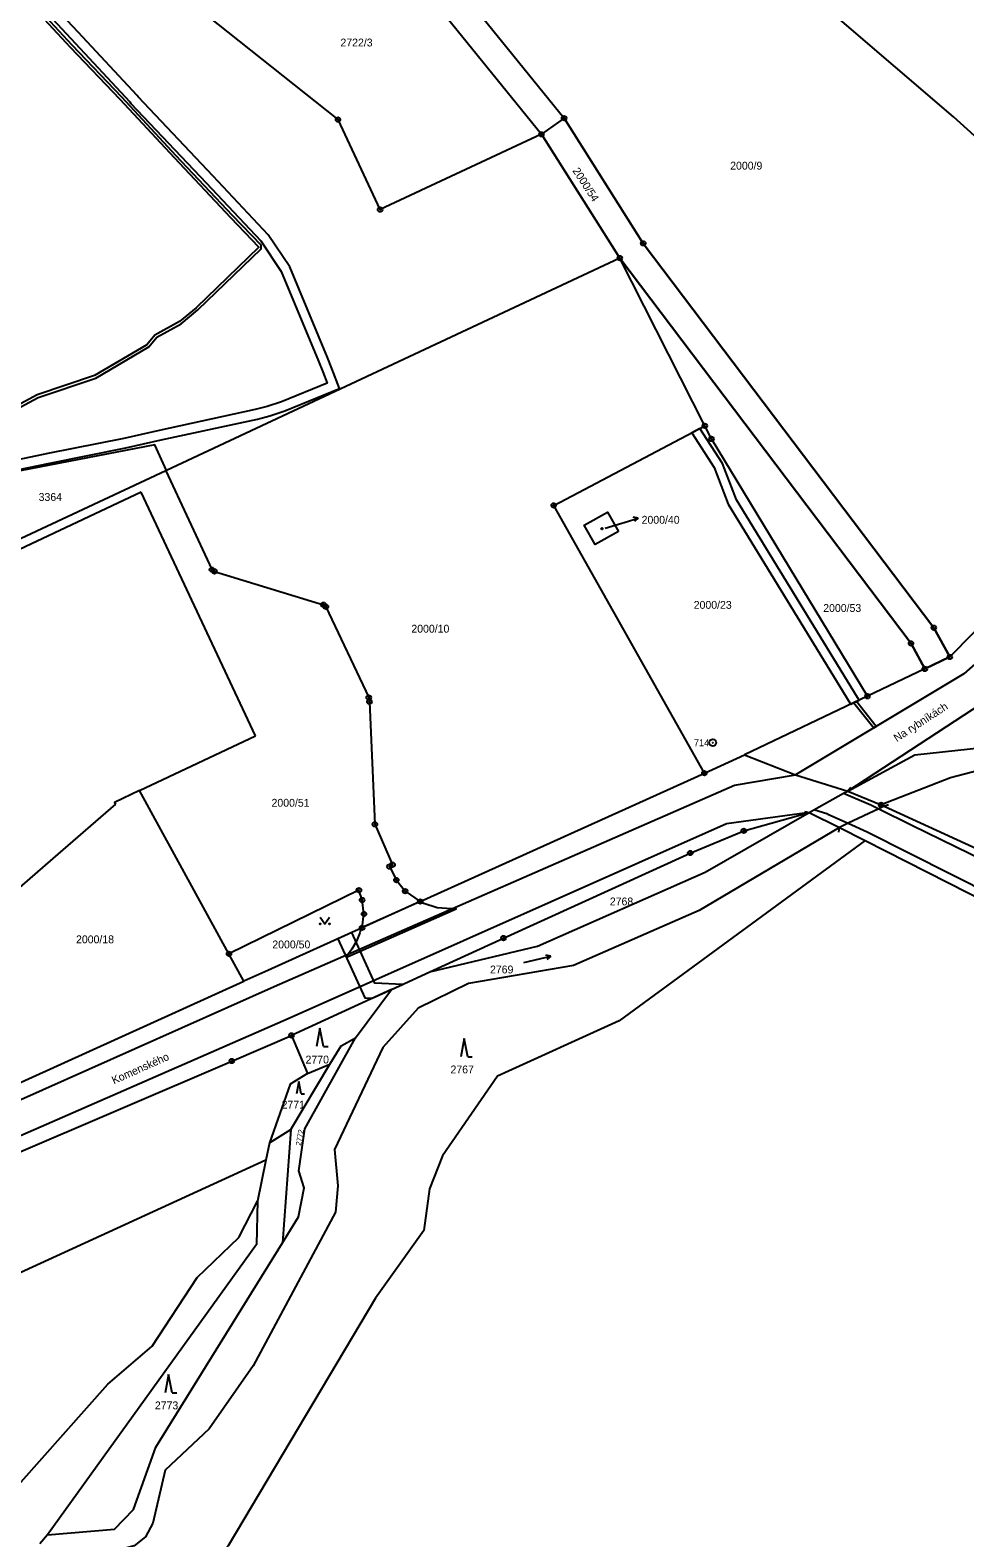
# Model space of a CAD drawing. Extents: x -504988 to -494607, y -1123820 to -1114018.
# Drawn here: x -496486.2 to -496283.9, y -1120850 to -1120523.7 of the extents above; entities that cross this region are included whole.
import ezdxf

# ---------------------------------------------------------------- set-up
doc = ezdxf.new("R2010")
doc.units = 0
for name, color, linetype in [('Hranice parcel', 7, 'Continuous'), ('Parcelní čísla', 7, 'Continuous'), ('Pop  PČ popisy', 7, 'Continuous'), ('Vnitřní kresba', 7, 'Continuous'), ('Věcná břemena k části', 7, 'Continuous'), ('Značky bodu BP', 7, 'Continuous'), ('Značky budov', 7, 'Continuous'), ('Značky kultur', 7, 'Continuous')]:
    doc.layers.add(name, color=color, linetype=linetype)

msp = doc.modelspace()

# ---------------------------------------------------------------- linework, layer by layer
at = {"layer": 'Hranice parcel'}
for p, q in [((-496358.58, -1120573), (-496375.53, -1120546.22)), ((-496358.58, -1120573), (-496456.63, -1120618.97)), ((-496340.18, -1120609.32), (-496358.58, -1120573)), ((-496295.58, -1120656.41), (-496358.58, -1120573)), ((-496456.8, -1120619.05), (-496491.46, -1120635.3)), ((-496456.63, -1120618.97), (-496456.8, -1120619.05)), ((-496462.13, -1120623.69), (-496499, -1120641.04)), ((-496437.42, -1120676.43), (-496462.13, -1120623.69)), ((-496290.64, -1120653.01), (-496287.18, -1120659.35)), ((-496292.6, -1120661.94), (-496295.58, -1120656.41)), ((-496287.18, -1120659.35), (-496292.6, -1120661.94)), ((-496269.09, -1120662.08), (-496309.27, -1120688.36)), ((-496292.6, -1120661.94), (-496305, -1120667.86)), ((-496305, -1120667.86), (-496331.6, -1120680.56)), ((-496462.47, -1120688.28), (-496437.42, -1120676.43)), ((-496340.29, -1120684.49), (-496331.6, -1120680.56)), ((-496331.6, -1120680.56), (-496320.55, -1120684.86)), ((-496401.75, -1120712.28), (-496340.29, -1120684.49)), ((-496320.55, -1120684.86), (-496309.27, -1120688.36)), ((-496443.14, -1120723.61), (-496462.47, -1120688.28)), ((-496309.27, -1120688.36), (-496302.03, -1120691.35)), ((-496317.61, -1120693), (-496311.08, -1120696.26)), ((-496311.08, -1120696.26), (-496305.51, -1120699.09)), ((-496415.03, -1120709.83), (-496443.14, -1120723.61)), ((-496401.75, -1120712.28), (-496414.34, -1120717.97)), ((-496414.34, -1120717.97), (-496434.72, -1120727.18)), ((-496439.9, -1120729.53), (-496443.14, -1120723.61)), ((-496434.72, -1120727.18), (-496439.9, -1120729.53)), ((-496407.96, -1120731.31), (-496399.68, -1120727.51)), ((-496499.4, -1120756.52), (-496439.9, -1120729.53)), ((-496407.96, -1120731.31), (-496429.62, -1120741.25)), ((-496415.75, -1120741.79), (-496407.96, -1120731.31)), ((-496429.62, -1120741.25), (-496426.16, -1120749.49)), ((-496429.75, -1120761.59), (-496421.29, -1120747.46)), ((-496426.16, -1120749.49), (-496421.29, -1120747.46)), ((-496434.39, -1120764.5), (-496429.75, -1120761.59)), ((-496429.75, -1120761.59), (-496431.56, -1120786.13)), ((-496434.39, -1120764.5), (-496435.15, -1120768.26)), ((-496435.15, -1120768.26), (-496568.75, -1120829.51)), ((-496435.15, -1120768.26), (-496436.96, -1120777.16)), ((-496441, -1120785.01), (-496436.96, -1120777.16)), ((-496436.96, -1120777.16), (-496437.22, -1120786.49)), ((-496437.22, -1120786.49), (-496482.37, -1120849.34)), ((-496482.37, -1120849.34), (-496484.07, -1120851.28))]:
    msp.add_line(p, q, dxfattribs=at)
for points in [[(-496375.53, -1120546.22), (-496410.44, -1120562.51), (-496419.55, -1120543.03), (-496509.5, -1120471.49), (-496587.21, -1120409.69)], [(-496264.3, -1120562.45), (-496286.42, -1120542.41), (-496385.76, -1120457.25), (-496390.57, -1120453.12)], [(-496417.17, -1120484.09), (-496399.34, -1120507.24), (-496370.64, -1120542.72), (-496353.51, -1120569.82), (-496290.64, -1120653.01)], [(-496432.85, -1120493.16), (-496403.36, -1120511.78), (-496375.53, -1120546.22)], [(-496249.85, -1120537.24), (-496256.46, -1120537.87), (-496259.71, -1120563.6), (-496265.92, -1120634.23), (-496270.88, -1120651.31), (-496284.12, -1120663.02), (-496320.55, -1120684.86)], [(-496287.18, -1120659.35), (-496277.18, -1120649.13), (-496272.29, -1120634.14), (-496264.3, -1120562.45)], [(-496340.29, -1120684.49), (-496372.89, -1120626.54), (-496340.18, -1120609.32)], [(-496305, -1120667.86), (-496338.74, -1120612.16), (-496340.18, -1120609.32)], [(-496456.63, -1120618.97), (-496459.21, -1120613.43), (-496490.16, -1120619.43), (-496501, -1120621.83)], [(-496456.8, -1120619.05), (-496446.82, -1120640.45), (-496446.29, -1120640.82), (-496422.68, -1120648.05), (-496422.16, -1120648.48), (-496412.9, -1120668.12), (-496412.76, -1120669.04), (-496411.57, -1120695.57), (-496407.74, -1120704.33), (-496408.4, -1120704.71), (-496406.93, -1120707.63), (-496405.02, -1120710.04), (-496401.75, -1120712.28)], [(-496358.88, -1120632.21), (-496363.91, -1120635.03), (-496366.28, -1120630.79), (-496361.25, -1120627.97), (-496358.88, -1120632.21)], [(-496220.42, -1120668.93), (-496230.05, -1120673.58), (-496243.32, -1120677.11), (-496256.35, -1120681.06), (-496259.78, -1120678.39), (-496287, -1120685.51), (-496302.03, -1120691.35)], [(-496309.27, -1120688.36), (-496294.78, -1120680.56), (-496252.83, -1120676)], [(-496462.47, -1120688.28), (-496467.94, -1120690.87), (-496467.67, -1120691.18)], [(-496317.61, -1120693), (-496316.63, -1120692.46), (-496310.15, -1120688.85), (-496309.27, -1120688.36)], [(-496467.67, -1120691.18), (-496480.14, -1120702.04), (-496494.59, -1120714.52), (-496494.88, -1120714.19), (-496518.46, -1120734.61)], [(-496399.68, -1120727.51), (-496383.74, -1120720.19), (-496343.33, -1120701.78), (-496331.77, -1120696.98), (-496317.61, -1120693)], [(-496399.68, -1120727.51), (-496376.38, -1120721.93), (-496340.14, -1120705.89), (-496317.61, -1120693)], [(-496302.03, -1120691.35), (-496301.39, -1120691.64), (-496255.19, -1120712.82)], [(-496311.08, -1120696.26), (-496341.42, -1120714.22), (-496368.62, -1120726.14), (-496391.34, -1120729.99), (-496402.22, -1120735.37), (-496409.83, -1120743.86), (-496420.28, -1120765.92), (-496419.59, -1120773.81), (-496420.12, -1120779.52), (-496437.93, -1120812.8), (-496447.4, -1120826.41), (-496456.97, -1120835.33), (-496459.61, -1120846.85), (-496461.21, -1120849.79), (-496463.64, -1120851.74), (-496476.73, -1120855.27), (-496479.85, -1120860.58), (-496483, -1120883.35), (-496481.07, -1120887.3), (-496478.33, -1120896.33), (-496477.53, -1120901.26), (-496477.61, -1120904.66), (-496479.9, -1120914.41)], [(-496305.51, -1120699.09), (-496358.7, -1120738.1), (-496385.03, -1120750.07), (-496396.94, -1120767.29), (-496399.79, -1120774.44), (-496400.95, -1120783.48), (-496411.41, -1120798.14), (-496443.31, -1120851.75), (-496455.48, -1120865.38), (-496461.36, -1120885.5), (-496472.96, -1120917.92)], [(-496305.51, -1120699.09), (-496216.18, -1120744.46), (-496091.35, -1120804.57)], [(-496414.34, -1120717.97), (-496413.93, -1120714.98), (-496414.34, -1120711.95), (-496415.03, -1120709.83)], [(-496578.55, -1120805.88), (-496538.95, -1120788.09), (-496442.52, -1120746.8), (-496429.62, -1120741.25)], [(-496431.56, -1120786.13), (-496428.09, -1120780.52), (-496426.86, -1120774.24), (-496428.04, -1120770.59), (-496426.72, -1120761.45), (-496415.75, -1120741.79)], [(-496421.29, -1120747.46), (-496418.9, -1120743.48), (-496415.75, -1120741.79)], [(-496426.16, -1120749.49), (-496429.92, -1120751.79), (-496434.39, -1120764.5)], [(-496572.66, -1120831.42), (-496569.68, -1120832.98), (-496548.73, -1120847.78), (-496521.28, -1120869.97), (-496513.63, -1120873.99), (-496508.49, -1120871.39), (-496505.53, -1120866.79), (-496492.64, -1120843.01), (-496469.33, -1120816.78), (-496459.79, -1120808.55), (-496450.03, -1120793.69), (-496441, -1120785.01)], [(-496482.37, -1120849.34), (-496467.92, -1120848.15), (-496463.77, -1120843.9), (-496458.93, -1120830.39), (-496431.56, -1120786.13)]]:
    msp.add_lwpolyline(points, dxfattribs=at)
at = {"layer": 'Pop  PČ popisy'}
for p, q in [((-496361.75, -1120631.47), (-496357.45, -1120630.17)), ((-496357.45, -1120630.17), (-496354.58, -1120629.29)), ((-496354.58, -1120629.29), (-496355.68, -1120629.11)), ((-496354.58, -1120629.29), (-496355.39, -1120630.06))]:
    msp.add_line(p, q, dxfattribs=at)
at = {"layer": 'Vnitřní kresba'}
for p, q in [((-496333.76, -1120687.12), (-496320.55, -1120684.86)), ((-496433.36, -1120730.69), (-496333.76, -1120687.12)), ((-496310.15, -1120688.85), (-496304.3, -1120691.35)), ((-496308.59, -1120687.63), (-496309.27, -1120688.36)), ((-496317.61, -1120693), (-496335.51, -1120695.5)), ((-496318.59, -1120692.77), (-496317.61, -1120693)), ((-496313.54, -1120693.37), (-496316.63, -1120692.46)), ((-496302.57, -1120692.2), (-496309.15, -1120695.34)), ((-496304.3, -1120691.35), (-496302.57, -1120692.2)), ((-496301.39, -1120691.64), (-496302.57, -1120692.2)), ((-496302.57, -1120692.2), (-496295.39, -1120695.74)), ((-496300.43, -1120691.36), (-496301.39, -1120691.64)), ((-496335.51, -1120695.5), (-496430.3, -1120737.64)), ((-496313.54, -1120693.37), (-496309.15, -1120695.34)), ((-496311.17, -1120697.26), (-496311.08, -1120696.26)), ((-496309.15, -1120695.34), (-496311.08, -1120696.26)), ((-496309.15, -1120695.34), (-496305.06, -1120697.17)), ((-496295.39, -1120695.74), (-496274.14, -1120706.14)), ((-496305.06, -1120697.17), (-496277.74, -1120710.99)), ((-496544.11, -1120780.08), (-496433.36, -1120730.69)), ((-496430.3, -1120737.64), (-496541.1, -1120786.05))]:
    msp.add_line(p, q, dxfattribs=at)
at = {"layer": 'Věcná břemena k části'}
for points in [[(-496498.06, -1120620.72), (-496481.91, -1120617.38), (-496465.42, -1120614.11), (-496457.82, -1120612.38), (-496436.97, -1120607.84), (-496434.29, -1120607.13), (-496431.03, -1120606.05), (-496419.26, -1120601.27), (-496420.86, -1120596.9), (-496421.84, -1120594.55), (-496429.98, -1120574.9), (-496434.63, -1120567.98), (-496446.54, -1120555.29), (-496462.79, -1120538.12), (-496463.01, -1120537.85), (-496475.8, -1120524.09), (-496483.79, -1120515.49)], [(-496488.78, -1120515.13), (-496477.51, -1120527.37), (-496466.78, -1120538.6), (-496454.98, -1120551.26), (-496442.81, -1120564.21), (-496436.71, -1120570.63), (-496450.25, -1120583.79), (-496453.86, -1120586.72), (-496459.18, -1120589.69), (-496460.89, -1120591.76), (-496472.21, -1120598.46), (-496484.66, -1120602.62), (-496496.19, -1120608.83)], [(-496495.71, -1120609.25), (-496484.42, -1120603.18), (-496471.95, -1120599), (-496460.49, -1120592.22), (-496458.78, -1120590.15), (-496453.52, -1120587.22), (-496449.85, -1120584.23), (-496436.18, -1120571.04), (-496436.16, -1120570.18), (-496442.37, -1120563.79), (-496454.54, -1120550.86), (-496466.34, -1120538.18), (-496477.07, -1120526.95), (-496488.34, -1120514.73)], [(-496485.31, -1120516.92), (-496477.34, -1120525.51), (-496464.59, -1120539.21), (-496464.35, -1120539.52), (-496448.06, -1120556.73), (-496436.27, -1120569.28), (-496431.83, -1120575.9), (-496423.77, -1120595.35), (-496422.8, -1120597.66), (-496421.92, -1120600.09), (-496431.75, -1120604.09), (-496434.89, -1120605.13), (-496437.45, -1120605.8), (-496458.28, -1120610.34), (-496465.86, -1120612.07), (-496482.33, -1120615.34), (-496498.48, -1120618.68)]]:
    msp.add_lwpolyline(points, dxfattribs=at)
for points in [[(-496290.64, -1120653.01), (-496353.51, -1120569.82), (-496370.64, -1120542.72), (-496375.53, -1120546.22), (-496358.58, -1120573), (-496295.58, -1120656.41), (-496292.6, -1120661.94), (-496287.18, -1120659.35)], [(-496333.31, -1120625.37), (-496336.4, -1120617.45), (-496341.24, -1120609.88), (-496343.02, -1120610.81), (-496338.2, -1120618.37), (-496335.11, -1120626.27), (-496308.83, -1120669.29), (-496308.6, -1120669.58), (-496306.76, -1120668.7), (-496307.19, -1120668.15)], [(-496307.93, -1120669.26), (-496303.61, -1120674.7), (-496303.09, -1120674.39), (-496307.37, -1120668.99)], [(-496417.83, -1120724.38), (-496393.98, -1120713.83), (-496396.11, -1120713.79), (-496398.08, -1120713.61), (-496400.96, -1120712.72), (-496401.73, -1120712.27), (-496414.6, -1120718.08), (-496414.8, -1120719.03), (-496415.54, -1120720.87), (-496416.55, -1120722.58)], [(-496412.13, -1120733.22), (-496405.61, -1120730.23), (-496411.58, -1120729.98), (-496416.59, -1120718.98), (-496419.56, -1120720.33), (-496413.72, -1120733.15)]]:
    msp.add_lwpolyline(points, close=True, dxfattribs=at)
at = {"layer": 'Značky bodu BP'}
for centre, radius in [((-496419.55, -1120543.03), 0.5), ((-496419.55, -1120543.03), 0.0303), ((-496370.64, -1120542.72), 0.5), ((-496370.64, -1120542.72), 0.0303), ((-496375.53, -1120546.22), 0.5), ((-496375.53, -1120546.22), 0.0303), ((-496410.44, -1120562.51), 0.5), ((-496410.44, -1120562.51), 0.0303), ((-496353.51, -1120569.82), 0.5), ((-496353.51, -1120569.82), 0.0303), ((-496358.58, -1120573), 0.5), ((-496358.58, -1120573), 0.0303), ((-496340.18, -1120609.32), 0.5), ((-496340.18, -1120609.32), 0.0303), ((-496338.74, -1120612.16), 0.5), ((-496338.74, -1120612.16), 0.0303), ((-496372.89, -1120626.54), 0.5), ((-496372.89, -1120626.54), 0.0303), ((-496446.82, -1120640.45), 0.5), ((-496446.82, -1120640.45), 0.0303), ((-496446.29, -1120640.82), 0.5), ((-496446.29, -1120640.82), 0.0303), ((-496422.68, -1120648.05), 0.5), ((-496422.68, -1120648.05), 0.0303), ((-496422.16, -1120648.48), 0.5), ((-496422.16, -1120648.48), 0.0303), ((-496290.64, -1120653.01), 0.5), ((-496290.64, -1120653.01), 0.0303), ((-496295.58, -1120656.41), 0.5), ((-496295.58, -1120656.41), 0.0303), ((-496287.18, -1120659.35), 0.5), ((-496287.18, -1120659.35), 0.0303), ((-496292.6, -1120661.94), 0.5), ((-496292.6, -1120661.94), 0.0303), ((-496412.9, -1120668.12), 0.5), ((-496412.76, -1120669.04), 0.5), ((-496412.9, -1120668.12), 0.0303), ((-496412.76, -1120669.04), 0.0303), ((-496305, -1120667.86), 0.5), ((-496305, -1120667.86), 0.0303), ((-496338.47, -1120677.92), 0.75), ((-496338.47, -1120677.92), 0.03), ((-496340.29, -1120684.49), 0.5), ((-496340.29, -1120684.49), 0.0303), ((-496302.03, -1120691.35), 0.5), ((-496302.03, -1120691.35), 0.0303), ((-496411.57, -1120695.57), 0.5), ((-496411.57, -1120695.57), 0.0303), ((-496331.77, -1120696.98), 0.5), ((-496331.77, -1120696.98), 0.0303), ((-496343.33, -1120701.78), 0.5), ((-496343.33, -1120701.78), 0.0303), ((-496408.4, -1120704.71), 0.5), ((-496408.4, -1120704.71), 0.0303), ((-496407.74, -1120704.33), 0.5), ((-496407.74, -1120704.33), 0.0303), ((-496415.03, -1120709.83), 0.5), ((-496406.93, -1120707.63), 0.5), ((-496406.93, -1120707.63), 0.0303), ((-496415.03, -1120709.83), 0.0303), ((-496414.34, -1120711.95), 0.5), ((-496414.34, -1120711.95), 0.0303), ((-496405.02, -1120710.04), 0.5), ((-496405.02, -1120710.04), 0.0303), ((-496401.75, -1120712.28), 0.5), ((-496401.75, -1120712.28), 0.0303), ((-496413.93, -1120714.98), 0.5), ((-496413.93, -1120714.98), 0.0303), ((-496414.34, -1120717.97), 0.5), ((-496414.34, -1120717.97), 0.0303), ((-496383.74, -1120720.19), 0.5), ((-496383.74, -1120720.19), 0.0303), ((-496443.14, -1120723.61), 0.5), ((-496443.14, -1120723.61), 0.0303), ((-496429.62, -1120741.25), 0.5), ((-496429.62, -1120741.25), 0.0303), ((-496442.52, -1120746.8), 0.5), ((-496442.52, -1120746.8), 0.0303)]:
    msp.add_circle(centre, radius, dxfattribs=at)
at = {"layer": 'Značky budov'}
msp.add_circle((-496362.43, -1120631.57), 0.175, dxfattribs=at)
at = {"layer": 'Značky kultur'}
for p, q in [((-496379.35, -1120725.48), (-496373.51, -1120724.13)), ((-496373.51, -1120724.13), (-496374.57, -1120723.86)), ((-496373.51, -1120724.13), (-496374.35, -1120724.84)), ((-496423.46, -1120739.66), (-496424.21, -1120743.66)), ((-496422.71, -1120743.66), (-496423.46, -1120739.66)), ((-496392.24, -1120741.93), (-496392.99, -1120745.93)), ((-496391.49, -1120745.93), (-496392.24, -1120741.93)), ((-496422.71, -1120743.66), (-496421.71, -1120743.66)), ((-496391.49, -1120745.93), (-496390.49, -1120745.93)), ((-496428, -1120751.25), (-496428.5, -1120753.93)), ((-496427.5, -1120753.93), (-496428, -1120751.25)), ((-496427.5, -1120753.93), (-496426.83, -1120753.93)), ((-496456.2, -1120814.64), (-496456.95, -1120818.64)), ((-496455.45, -1120818.64), (-496456.2, -1120814.64)), ((-496455.45, -1120818.64), (-496454.45, -1120818.64))]:
    msp.add_line(p, q, dxfattribs=at)
msp.add_lwpolyline([(-496423.41, -1120715.64), (-496422.41, -1120717.14), (-496421.41, -1120715.64)], dxfattribs=at)
for centre in [(-496423.41, -1120717.14), (-496421.41, -1120717.14)]:
    msp.add_circle(centre, 0.1, dxfattribs=at)

# ---------------------------------------------------------------- texts
at = {"layer": 'Parcelní čísla'}
for s, p in [('2722/3', (-496419.02, -1120527.2)), ('2000/9', (-496334.7, -1120553.86)), ('3364', (-496484.32, -1120625.57)), ('2000/40', (-496353.86, -1120630.51)), ('2000/23', (-496342.59, -1120648.92)), ('2000/53', (-496314.57, -1120649.6)), ('2000/10', (-496403.68, -1120654.08)), ('2000/51', (-496433.93, -1120691.76)), ('2768', (-496360.74, -1120713.12)), ('2000/18', (-496476.23, -1120721.32)), ('2000/50', (-496433.76, -1120722.42)), ('2769', (-496386.66, -1120727.84)), ('2770', (-496426.57, -1120747.34)), ('2767', (-496395.21, -1120749.48)), ('2771', (-496431.75, -1120757.08)), ('2773', (-496459.17, -1120822.19))]:
    msp.add_text(s, height=1.7, dxfattribs=at).set_placement(p)
for s, height, rotation, p in [('2000/54', 1.7, 303, (-496368.89, -1120554.1)), ('2772', 1.14, 80, (-496427.58, -1120765.18))]:
    msp.add_text(s, height=height, rotation=rotation, dxfattribs=at).set_placement(p)
at = {"layer": 'Pop  PČ popisy'}
for s, rotation, p in [('Na rybníkách', 33, (-496298.65, -1120677.79)), ('Komenského', 24, (-496468.04, -1120751.85))]:
    msp.add_text(s, height=1.7, rotation=rotation, dxfattribs=at).set_placement(p)
at = {"layer": 'Značky bodu BP'}
msp.add_text('714', height=1.5, dxfattribs=at).set_placement((-496342.57, -1120678.67))

doc.saveas('drawing.dxf')
